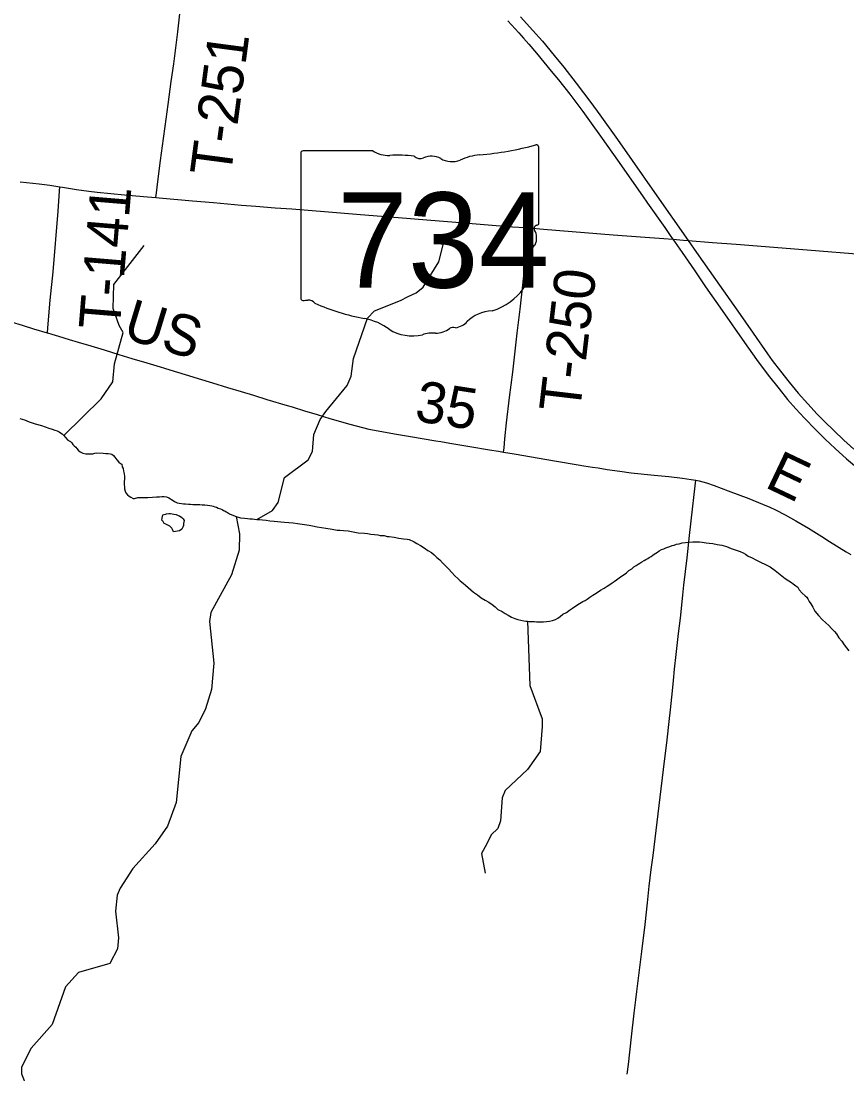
# Model space of a CAD drawing. Extents: x -49 to -8.2, y 9.4 to 23.5.
# Drawn here: x -11.642 to -11.07, y 11.988 to 12.717 of the extents above; entities that cross this region are included whole.
import ezdxf

# ---------------------------------------------------------------- set-up
doc = ezdxf.new("R2010")
doc.units = 0
for name, color, linetype in [('GM_X_County_Road', 7, 'Continuous'), ('GM_X_County_Road_Text', 7, 'Continuous'), ('GM_X_Minor_Lake', 7, 'Continuous'), ('GM_X_Minor_River', 7, 'Continuous'), ('GM_X_State_Route', 7, 'Continuous'), ('GM_X_State_Shield', 7, 'Continuous'), ('GM_X_Township_Road', 7, 'Continuous'), ('GM_X_Township_Road_Text', 7, 'Continuous'), ('GM_X_US_Route', 7, 'Continuous')]:
    doc.layers.add(name, color=color, linetype=linetype)

msp = doc.modelspace()

# ---------------------------------------------------------------- linework, layer by layer
at = {"layer": 'GM_X_County_Road'}
for points in [[(-11.64879, 12.50855), (-11.64106, 12.50619), (-11.63335, 12.50381), (-11.62383, 12.50093), (-11.6237, 12.50089)], [(-11.6237, 12.50089), (-11.62056, 12.49997), (-11.61609, 12.49865), (-11.60865, 12.49645), (-11.60241, 12.49459), (-11.59348, 12.49192), (-11.58427, 12.48914), (-11.57416, 12.48606), (-11.56526, 12.48329), (-11.55484, 12.48018), (-11.54562, 12.47741), (-11.54266, 12.4765), (-11.53583, 12.47443), (-11.52603, 12.4715), (-11.5192, 12.46944), (-11.50942, 12.46645), (-11.49905, 12.4632), (-11.48956, 12.46033), (-11.48095, 12.4577), (-11.47174, 12.45489), (-11.45775, 12.4507), (-11.45418, 12.44963), (-11.44555, 12.44703), (-11.43694, 12.4444), (-11.42801, 12.44173), (-11.41429, 12.43771), (-11.40558, 12.43538), (-11.40103, 12.43432), (-11.39463, 12.43302), (-11.38852, 12.43197), (-11.38205, 12.4308), (-11.37217, 12.42912), (-11.35475, 12.42622), (-11.35138, 12.42566), (-11.34494, 12.42461), (-11.33115, 12.42232), (-11.31768, 12.42004), (-11.31125, 12.41894), (-11.3078, 12.41835)], [(-11.3078, 12.41835), (-11.30054, 12.41711), (-11.2938, 12.41599), (-11.28462, 12.41444), (-11.27116, 12.41216), (-11.25616, 12.4096), (-11.25217, 12.40896), (-11.24635, 12.40802), (-11.24236, 12.40737), (-11.23622, 12.40638), (-11.2273, 12.40508), (-11.21959, 12.40412), (-11.20352, 12.4024), (-11.19332, 12.40138), (-11.18406, 12.40038), (-11.17793, 12.39951), (-11.17476, 12.3989)], [(-11.22221, 11.98746), (-11.22137, 11.99424), (-11.21917, 12.01338), (-11.21733, 12.02974), (-11.21625, 12.039), (-11.21554, 12.04486), (-11.21207, 12.07261), (-11.20973, 12.09118), (-11.20822, 12.1062), (-11.20698, 12.11767), (-11.20555, 12.1294), (-11.20436, 12.13896), (-11.20152, 12.16209), (-11.19945, 12.17936), (-11.19702, 12.19847), (-11.19459, 12.21913), (-11.19313, 12.23178), (-11.19228, 12.23982), (-11.19087, 12.2531), (-11.19014, 12.2602), (-11.18939, 12.26793), (-11.1883, 12.27813), (-11.18665, 12.29264), (-11.18541, 12.30344), (-11.18384, 12.3192), (-11.18303, 12.3263), (-11.18081, 12.34513), (-11.17906, 12.36056), (-11.17711, 12.37879), (-11.17592, 12.38898), (-11.17476, 12.3989)], [(-11.17476, 12.3989), (-11.17247, 12.39846), (-11.1674, 12.39711), (-11.16212, 12.39534), (-11.15226, 12.3916), (-11.13803, 12.38616), (-11.12852, 12.38236), (-11.1234, 12.38016), (-11.11947, 12.37833), (-11.11286, 12.37493), (-11.10556, 12.37084), (-11.09676, 12.36562), (-11.08756, 12.35983), (-11.0823, 12.35653), (-11.07063, 12.34942), (-11.06744, 12.3475)]]:
    msp.add_lwpolyline(points, dxfattribs=at)
at = {"layer": 'GM_X_Minor_Lake'}
msp.add_lwpolyline([(-11.54354, 12.37489), (-11.54125, 12.37562), (-11.53954, 12.37579), (-11.5384, 12.37597), (-11.53613, 12.37537), (-11.53443, 12.37516), (-11.53311, 12.37458), (-11.53216, 12.37419), (-11.53065, 12.37303), (-11.52971, 12.37226), (-11.52897, 12.37111), (-11.52937, 12.36884), (-11.52939, 12.36751), (-11.52997, 12.36637), (-11.53055, 12.36505), (-11.53227, 12.36374), (-11.53493, 12.36339), (-11.53645, 12.36322), (-11.53701, 12.36474), (-11.53756, 12.3657), (-11.53888, 12.36705), (-11.54039, 12.36782), (-11.54171, 12.36841), (-11.54284, 12.36899), (-11.54358, 12.37033), (-11.54433, 12.37129), (-11.54432, 12.37262), (-11.54373, 12.37489), (-11.54354, 12.37489)], dxfattribs=at)
at = {"layer": 'GM_X_Minor_River'}
for points in [[(-11.61239, 12.42999), (-11.58647, 12.45537), (-11.5783, 12.467), (-11.57732, 12.47951), (-11.57125, 12.50124), (-11.57401, 12.50604), (-11.57816, 12.51789), (-11.57767, 12.5344), (-11.55673, 12.56136)], [(-11.47869, 12.37169), (-11.46791, 12.37782), (-11.46383, 12.38345), (-11.45954, 12.40084), (-11.44303, 12.41307), (-11.44008, 12.4189), (-11.43912, 12.43047), (-11.43476, 12.44102), (-11.43087, 12.44646), (-11.41615, 12.46461), (-11.41338, 12.47102), (-11.41184, 12.48314), (-11.40206, 12.51107), (-11.39723, 12.51611), (-11.3791, 12.52338), (-11.37394, 12.52613), (-11.36839, 12.52869), (-11.36359, 12.53259), (-11.35266, 12.55024), (-11.3492, 12.56385)], [(-11.64281, 12.44174), (-11.63959, 12.44075)], [(-11.63959, 12.44075), (-11.63619, 12.43938), (-11.63222, 12.43801), (-11.62768, 12.43682), (-11.62523, 12.43584), (-11.62258, 12.43505), (-11.62031, 12.43426), (-11.61842, 12.43367), (-11.61691, 12.43308), (-11.61559, 12.4325), (-11.61465, 12.43173), (-11.61352, 12.43096), (-11.61239, 12.42999), (-11.61108, 12.42846), (-11.60958, 12.42673), (-11.60769, 12.42576), (-11.60675, 12.4248), (-11.60601, 12.42365), (-11.60507, 12.42269), (-11.60394, 12.42173), (-11.60319, 12.42077), (-11.60244, 12.41981), (-11.60094, 12.41847), (-11.59924, 12.41769), (-11.59697, 12.41728), (-11.59507, 12.41726), (-11.59336, 12.41724), (-11.59222, 12.41723), (-11.59089, 12.41759), (-11.58975, 12.41777), (-11.58501, 12.41772), (-11.5833, 12.41751), (-11.5816, 12.4173), (-11.57989, 12.41709), (-11.57895, 12.41689), (-11.57782, 12.41593), (-11.57688, 12.41478), (-11.57557, 12.41305), (-11.57426, 12.41152), (-11.57313, 12.41056), (-11.57219, 12.40998), (-11.57183, 12.40807), (-11.57128, 12.40692), (-11.57091, 12.40521), (-11.57073, 12.40426), (-11.57056, 12.40331), (-11.57039, 12.40141), (-11.5704, 12.3997), (-11.57042, 12.39799), (-11.57044, 12.3959), (-11.57027, 12.39418), (-11.57029, 12.39285), (-11.56992, 12.39133), (-11.56937, 12.39019), (-11.56824, 12.38884), (-11.56711, 12.38788), (-11.56579, 12.3871), (-11.56428, 12.38633), (-11.56334, 12.38632), (-11.56105, 12.38686), (-11.55802, 12.38702), (-11.55403, 12.38697), (-11.551, 12.38713), (-11.54815, 12.38729), (-11.54606, 12.38745), (-11.54435, 12.38762), (-11.54283, 12.38761), (-11.54113, 12.3874), (-11.53962, 12.38681), (-11.5366, 12.38488), (-11.53566, 12.38411), (-11.53472, 12.38372), (-11.53377, 12.38333), (-11.53245, 12.38293), (-11.53093, 12.38272), (-11.52942, 12.38252), (-11.52809, 12.3825), (-11.526, 12.38229), (-11.52449, 12.38227), (-11.52297, 12.38206), (-11.52145, 12.38205), (-11.51975, 12.38203), (-11.51823, 12.38201), (-11.51652, 12.3818), (-11.51463, 12.38178), (-11.51273, 12.38157), (-11.51122, 12.38136), (-11.50989, 12.38116), (-11.50894, 12.38096), (-11.50781, 12.38056), (-11.50667, 12.38017), (-11.50535, 12.37959), (-11.50384, 12.379), (-11.50271, 12.37861), (-11.50177, 12.37803), (-11.50082, 12.37764), (-11.49988, 12.37705), (-11.49894, 12.37648), (-11.49762, 12.3757), (-11.49592, 12.37492), (-11.49289, 12.37375)], [(-11.49289, 12.37375), (-11.49074, 12.36172), (-11.49094, 12.35052), (-11.49617, 12.33333), (-11.51047, 12.3072), (-11.51153, 12.30114), (-11.50844, 12.27222), (-11.51009, 12.25402), (-11.51412, 12.24061), (-11.51884, 12.23102), (-11.52368, 12.22522), (-11.53119, 12.20751), (-11.53441, 12.17566), (-11.54058, 12.15926), (-11.54894, 12.14707), (-11.56441, 12.12988), (-11.57318, 12.11637), (-11.57535, 12.11147), (-11.57649, 12.10048), (-11.57436, 12.08202), (-11.57506, 12.07443), (-11.58054, 12.06428), (-11.60207, 12.05784), (-11.61115, 12.04794), (-11.62033, 12.0219), (-11.63484, 12.00546), (-11.64151, 11.99248), (-11.64159, 11.98773), (-11.6347, 11.97033)], [(-11.49289, 12.37375), (-11.49006, 12.37296), (-11.48722, 12.37254), (-11.48513, 12.37233), (-11.48343, 12.37212), (-11.48172, 12.3721), (-11.4802, 12.37189), (-11.47869, 12.37169), (-11.47679, 12.37167), (-11.47471, 12.37145), (-11.47224, 12.37124), (-11.46978, 12.37083), (-11.46656, 12.3706), (-11.46428, 12.37039), (-11.46201, 12.37017), (-11.45954, 12.36995), (-11.45651, 12.36954), (-11.45348, 12.36932), (-11.45045, 12.3689), (-11.44249, 12.36767), (-11.44022, 12.36727), (-11.43681, 12.36666), (-11.43094, 12.36564), (-11.42658, 12.36502), (-11.42299, 12.36441), (-11.42109, 12.3642), (-11.41863, 12.36417), (-11.4154, 12.36376), (-11.412, 12.36315), (-11.4084, 12.36254), (-11.40423, 12.3623), (-11.40195, 12.36209), (-11.39968, 12.36149), (-11.39722, 12.36127), (-11.39494, 12.36106), (-11.39324, 12.36066), (-11.39153, 12.36064), (-11.3904, 12.36063), (-11.3885, 12.36003), (-11.38699, 12.35983), (-11.38358, 12.35941), (-11.38036, 12.3588), (-11.37714, 12.3582), (-11.37468, 12.35798), (-11.37316, 12.35777), (-11.37222, 12.35738), (-11.37108, 12.35699), (-11.36976, 12.35621), (-11.36788, 12.35505), (-11.36542, 12.3537), (-11.36279, 12.35215), (-11.36034, 12.35022), (-11.3577, 12.34886), (-11.35582, 12.34732), (-11.35394, 12.3454), (-11.35187, 12.34367), (-11.35018, 12.34175), (-11.34812, 12.33963), (-11.34587, 12.33752), (-11.34362, 12.33502), (-11.34155, 12.33272), (-11.33949, 12.3308), (-11.33779, 12.32926), (-11.33572, 12.32771), (-11.33422, 12.32618), (-11.32858, 12.32137), (-11.32594, 12.31963), (-11.32331, 12.31751), (-11.32048, 12.31576), (-11.31803, 12.31441), (-11.31577, 12.31286), (-11.3137, 12.31132), (-11.31182, 12.3094), (-11.3088, 12.30803), (-11.30673, 12.30649), (-11.30466, 12.30533), (-11.30239, 12.30416), (-11.30013, 12.30319), (-11.29786, 12.3024), (-11.29578, 12.302), (-11.29388, 12.3016), (-11.29237, 12.30139), (-11.29123, 12.30138), (-11.29009, 12.30117), (-11.28801, 12.30096), (-11.28649, 12.30094), (-11.28497, 12.30093), (-11.2827, 12.3009), (-11.28023, 12.30087), (-11.27814, 12.30104), (-11.27605, 12.30121), (-11.27396, 12.30175), (-11.27187, 12.30249), (-11.27034, 12.30342), (-11.26862, 12.30454), (-11.2667, 12.30623), (-11.26422, 12.30734), (-11.26212, 12.30884), (-11.26002, 12.31033), (-11.25792, 12.31183), (-11.25524, 12.31351)], [(-11.25524, 12.31351), (-11.25295, 12.31481), (-11.25124, 12.31556), (-11.2499, 12.31649), (-11.24818, 12.3178), (-11.24608, 12.3193), (-11.24378, 12.3206), (-11.24073, 12.32266), (-11.23824, 12.32415), (-11.23614, 12.32545), (-11.23423, 12.32657), (-11.2327, 12.32789), (-11.23118, 12.32882), (-11.22965, 12.32994), (-11.22773, 12.33125), (-11.22276, 12.3348), (-11.22104, 12.3363), (-11.21913, 12.33761), (-11.2176, 12.33892), (-11.21607, 12.33986), (-11.21473, 12.34079), (-11.2134, 12.34154), (-11.21206, 12.34247), (-11.21053, 12.34321), (-11.20939, 12.34396), (-11.20805, 12.34471), (-11.2071, 12.34527), (-11.20557, 12.34601), (-11.20461, 12.34695), (-11.20365, 12.3477), (-11.20251, 12.34844), (-11.20136, 12.34919), (-11.20003, 12.34994), (-11.1985, 12.35087), (-11.19697, 12.35142), (-11.19545, 12.35197), (-11.19412, 12.35253), (-11.19278, 12.35308), (-11.19107, 12.35363), (-11.18974, 12.354), (-11.18802, 12.35455), (-11.18631, 12.35491), (-11.18422, 12.35546), (-11.18194, 12.35581), (-11.17947, 12.35597), (-11.17681, 12.35613), (-11.17435, 12.3563), (-11.17226, 12.35627), (-11.17036, 12.35606), (-11.16752, 12.35565), (-11.16544, 12.35524), (-11.16297, 12.35503), (-11.15995, 12.35442), (-11.15673, 12.35382), (-11.15351, 12.35302), (-11.1503, 12.35166), (-11.1469, 12.35048), (-11.14406, 12.34949), (-11.14199, 12.34852), (-11.14029, 12.34774), (-11.13859, 12.34639), (-11.13576, 12.34522), (-11.13312, 12.34386), (-11.1233, 12.33881), (-11.11973, 12.3363), (-11.11634, 12.3336), (-11.11295, 12.33091), (-11.11032, 12.32917), (-11.10843, 12.32801), (-11.1073, 12.32723), (-11.10542, 12.32569), (-11.1041, 12.32473), (-11.10317, 12.32301), (-11.10111, 12.3207), (-11.09904, 12.31878), (-11.09791, 12.31782), (-11.09717, 12.31686), (-11.09624, 12.31495), (-11.09512, 12.31323), (-11.09381, 12.31093), (-11.09232, 12.30826), (-11.08989, 12.30519), (-11.08726, 12.3025), (-11.08482, 12.30019), (-11.08275, 12.29827), (-11.08069, 12.29616), (-11.07881, 12.29423), (-11.07731, 12.29251), (-11.07582, 12.28983), (-11.07376, 12.28753), (-11.07208, 12.28485), (-11.0704, 12.28274), (-11.0689, 12.28082)], [(-11.29123, 12.30138), (-11.28967, 12.25665), (-11.28118, 12.23371), (-11.28108, 12.22839), (-11.28253, 12.21095), (-11.29128, 12.19857), (-11.30669, 12.18404), (-11.30887, 12.17896), (-11.30991, 12.16302), (-11.31171, 12.15774), (-11.31653, 12.15327), (-11.31948, 12.14706), (-11.32301, 12.14029), (-11.3206, 12.12676)]]:
    msp.add_lwpolyline(points, dxfattribs=at)
at = {"layer": 'GM_X_State_Route'}
for points in [[(-11.64245, 12.60562), (-11.62945, 12.6041), (-11.62205, 12.60317), (-11.61497, 12.60214), (-11.61312, 12.60187), (-11.60361, 12.60033), (-11.59503, 12.59899), (-11.58918, 12.5983), (-11.57033, 12.59646), (-11.55702, 12.59539), (-11.54868, 12.59468), (-11.54618, 12.59447), (-11.52328, 12.59238), (-11.50873, 12.59116), (-11.48923, 12.58946), (-11.47933, 12.58862), (-11.46601, 12.58764), (-11.45454, 12.58678), (-11.42915, 12.58471), (-11.40687, 12.58283), (-11.38085, 12.58081), (-11.36103, 12.57924), (-11.34089, 12.57768), (-11.30157, 12.57448), (-11.29311, 12.57384)], [(-11.29311, 12.57384), (-11.29012, 12.57361), (-11.2802, 12.57285), (-11.2319, 12.56897), (-11.2099, 12.56731), (-11.19692, 12.56628)], [(-11.19692, 12.56628), (-11.19064, 12.56577), (-11.18326, 12.56519), (-11.18007, 12.56493), (-11.16314, 12.56358), (-11.14672, 12.56236), (-11.10337, 12.55897), (-11.05191, 12.5547)]]:
    msp.add_lwpolyline(points, dxfattribs=at)
at = {"layer": 'GM_X_State_Shield'}
for p, q in [((-11.44828, 12.62528), (-11.44828, 12.52522)), ((-11.3984, 12.627), (-11.44666, 12.627)), ((-11.28349, 12.57714), (-11.28349, 12.62948)), ((-11.2835, 12.57715), (-11.28349, 12.57714))]:
    msp.add_line(p, q, dxfattribs=at)
for centre, major_axis, start_param, end_param in [((-11.34219, 12.76342), (0.17476, 0), 4.814394, 5.042369), ((-11.28531, 12.6297), (0.00183, 0), 6.141152, 7.989035), ((-11.44639, 12.62549), (0.00191, 0), 1.712693, 3.28349), ((-11.3869, 12.63862), (0.01852, 0), 4.042523, 4.731795), ((-11.38076, 12.57083), (0.06648, 0), 1.404758, 1.657858), ((-11.36567, 12.62601), (0.00534, 0), 3.836095, 5.185415), ((-11.35783, 12.61445), (0.01111, 0), 0.950623, 2.079405), ((-11.3199, 12.59644), (0.03516, 0), 1.699011, 2.107814), ((-11.34349, 12.63031), (0.01336, 0), 4.081561, 5.145723), ((-11.28391, 12.5733), (0.00284, 0), 1.883978, 3.671073), ((-11.30197, 12.56668), (0.01704, 0), 5.934695, 6.695948), ((-11.28544, 12.57694), (0.00196, 0), 5.05454, 6.418171), ((-11.27691, 12.55523), (0.0124, 0), 2.387724, 3.262537), ((-11.3324, 12.54858), (0.04371, 0), 5.101752, 6.440018), ((-11.44637, 12.525), (0.00193, 0), 3.00124, 4.508301), ((-11.44608, 12.53524), (0.0147, 0), 4.665946, 4.897461), ((-11.44307, 12.51945), (0.0053, 0), 0.519207, 1.627899), ((-11.37616, 12.60935), (0.1262, 0), 4.195997, 4.488961), ((-11.31397, 12.49713), (0.02394, 0), 1.647645, 2.488434), ((-11.41379, 12.48027), (0.03949, 0), 0.823519, 1.323587), ((-11.3443, 12.51552), (0.01412, 0), 4.937069, 5.64225), ((-11.37108, 12.51895), (0.02506, 0), 4.026481, 4.996735), ((-11.3566, 12.48436), (0.02059, 0), 1.495662, 1.94098), ((-11.35477, 12.51146), (0.01335, 0), 4.691044, 5.507374), ((-11.3427, 12.50177), (0.00376, 0), 1.147584, 2.315152)]:
    msp.add_ellipse(centre, major_axis=major_axis, ratio=0.8, start_param=start_param, end_param=end_param, dxfattribs=at)
at = {"layer": 'GM_X_Township_Road'}
for points in [[(-11.54868, 12.59468), (-11.54822, 12.59805), (-11.54718, 12.60574), (-11.54538, 12.62024), (-11.54327, 12.63564), (-11.54212, 12.64395), (-11.54006, 12.65904), (-11.53791, 12.67505), (-11.53615, 12.68736), (-11.53331, 12.70956), (-11.53189, 12.72191), (-11.53101, 12.7315), (-11.53039, 12.73956), (-11.5289, 12.75783), (-11.52687, 12.78261), (-11.52609, 12.79335)], [(-11.6237, 12.50089), (-11.62338, 12.50454), (-11.6217, 12.52359), (-11.61966, 12.54325), (-11.61625, 12.58527), (-11.6152, 12.59918), (-11.61497, 12.60214)], [(-11.295, 12.52995), (-11.29453, 12.53399), (-11.29241, 12.55374), (-11.29063, 12.56916), (-11.29012, 12.57361)], [(-11.3078, 12.41835), (-11.30754, 12.42144), (-11.30704, 12.42763), (-11.30592, 12.43874), (-11.30364, 12.45629), (-11.30139, 12.47384), (-11.29838, 12.50068), (-11.29646, 12.51734), (-11.295, 12.52995)]]:
    msp.add_lwpolyline(points, dxfattribs=at)
at = {"layer": 'GM_X_US_Route'}
for points in [[(-11.29609, 12.71977), (-11.28753, 12.71035), (-11.28097, 12.70289), (-11.27276, 12.69316), (-11.2661, 12.68497), (-11.2575, 12.67396), (-11.2474, 12.66057), (-11.24119, 12.65204), (-11.22897, 12.63481), (-11.21883, 12.62029), (-11.20334, 12.59814), (-11.18007, 12.56493), (-11.17428, 12.55667), (-11.16109, 12.53783), (-11.14574, 12.51597), (-11.13508, 12.50067), (-11.12506, 12.48644), (-11.12177, 12.48191), (-11.11616, 12.47446), (-11.11018, 12.46689), (-11.10381, 12.45924), (-11.09722, 12.45178), (-11.09066, 12.44471), (-11.08568, 12.43957), (-11.07926, 12.43324), (-11.07222, 12.42665), (-11.06524, 12.42045)], [(-11.30488, 12.71706), (-11.2973, 12.70883), (-11.29398, 12.70512), (-11.29028, 12.70092), (-11.28508, 12.69473), (-11.27478, 12.68228), (-11.2699, 12.67623), (-11.262, 12.66624), (-11.25299, 12.65434), (-11.24825, 12.6478), (-11.23958, 12.63566), (-11.22903, 12.62067), (-11.21176, 12.59597), (-11.20821, 12.59087), (-11.19627, 12.57383), (-11.19201, 12.56771), (-11.19197, 12.56765)], [(-11.19197, 12.56765), (-11.19064, 12.56577), (-11.18412, 12.55657), (-11.17585, 12.54452), (-11.16808, 12.53291), (-11.15655, 12.51634), (-11.14107, 12.49418), (-11.13275, 12.48257), (-11.12462, 12.4716), (-11.11714, 12.46209), (-11.11123, 12.4549), (-11.1055, 12.44837), (-11.0996, 12.44199), (-11.09182, 12.43398), (-11.08521, 12.42742), (-11.07818, 12.42085), (-11.07031, 12.41383), (-11.06345, 12.40801)]]:
    msp.add_lwpolyline(points, dxfattribs=at)

# ---------------------------------------------------------------- texts
at = {"layer": 'GM_X_County_Road_Text'}
for s, height, rotation, p in [('US', 0.028409, 343.09594, (-11.57249, 12.49769)), ('35', 0.028409, 351.20247, (-11.37013, 12.4401)), ('E', 0.02841, 334.57535, (-11.12786, 12.39446))]:
    msp.add_text(s, height=height, rotation=rotation, dxfattribs=at).set_placement(p)
at = {"layer": 'GM_X_State_Shield'}
msp.add_text('734', height=0.065918, dxfattribs=at).set_placement((-11.42312, 12.53228))
at = {"layer": 'GM_X_Township_Road_Text'}
for s, rotation, p in [('T-251', 82.46049, (-11.49686, 12.60845)), ('T-141', 85.23952, (-11.5737, 12.50242)), ('T-250', 83.29784, (-11.2551, 12.44505))]:
    msp.add_text(s, height=0.028409, rotation=rotation, dxfattribs=at).set_placement(p)

doc.saveas('drawing.dxf')
